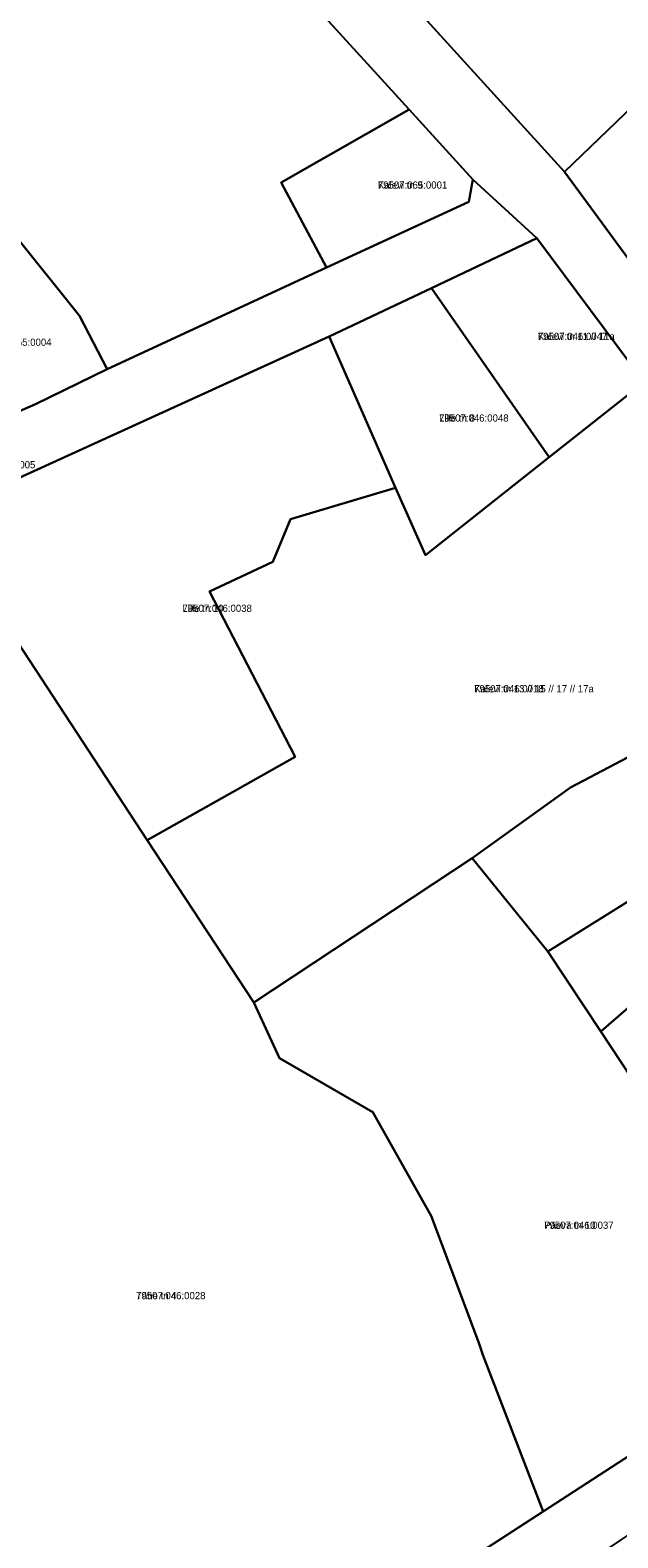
# Model space of a CAD drawing. Extents: x 643847 to 663718, y 6468443 to 6482775.
# Drawn here: x 659488 to 659610.7, y 6473490.5 to 6473805.3 of the extents above; entities that cross this region are included whole.
import ezdxf

# ---------------------------------------------------------------- set-up
doc = ezdxf.new("R2010")
doc.units = 0
for name, color, linetype in [('L_AADRESS', 7, 'Continuous'), ('PIIR', 7, 'Continuous'), ('TUNNUS', 7, 'Continuous')]:
    doc.layers.add(name, color=color, linetype=linetype)

msp = doc.modelspace()

# ---------------------------------------------------------------- linework, layer by layer
at = {"layer": 'PIIR'}
for points in [[(659567.12, 6473788.76), (659540.44, 6473773.55), (659549.87, 6473755.75), (659504.07, 6473734.56), (659498.3, 6473745.69), (659484.29, 6473763.13), (659469.24, 6473751.22), (659456.86, 6473764.38), (659421.32, 6473802.76), (659473.03, 6473891.88)], [(659562.92, 6473822.23), (659578.96, 6473838.97), (659587.28, 6473830.12), (659589.85, 6473827.4), (659592.5, 6473824.58), (659596.19, 6473828.01), (659599.38, 6473831.04), (659626.66, 6473801.82), (659599.55, 6473775.77), (659562.49, 6473816.63)], [(659626.66, 6473801.82), (659648.17, 6473780.27), (659637.94, 6473770.81), (659640.49, 6473767.93), (659642.48, 6473765.69), (659644.47, 6473763.45), (659646.49, 6473761.17), (659648.47, 6473758.93), (659651.05, 6473756.02), (659656.96, 6473762.03), (659662.49, 6473757.64), (659651.53, 6473747.9), (659648.31, 6473744.77), (659642.28, 6473737.88), (659632.55, 6473730.79), (659599.55, 6473775.77)], [(659579.62, 6473769.51), (659549.87, 6473755.75), (659540.44, 6473773.55), (659567.12, 6473788.76), (659580.41, 6473774.19)], [(659504.07, 6473734.56), (659489.12, 6473727.27), (659469.33, 6473718.61), (659461.98, 6473715.74), (659450.3, 6473736.23), (659469.24, 6473751.22), (659484.29, 6473763.13), (659498.3, 6473745.69)], [(659593.83, 6473761.93), (659616.24, 6473731.85), (659596.41, 6473716.19), (659571.8, 6473751.5)], [(659550.4, 6473741.37), (659571.8, 6473751.5), (659596.41, 6473716.19), (659570.52, 6473695.73), (659564.32, 6473709.8)], [(659475.25, 6473707.1), (659550.4, 6473741.37), (659564.32, 6473709.8), (659542.36, 6473703.25), (659538.64, 6473694.33), (659525.45, 6473688.1), (659543.33, 6473653.62), (659530.27, 6473646.24), (659512.45, 6473636.17), (659481.65, 6473683.08), (659483.76, 6473684.54)], [(659624.44, 6473720.85), (659641.9, 6473697.35), (659625.36, 6473684.91), (659628.64, 6473677.64), (659622.96, 6473669.99), (659629.74, 6473660.6), (659614.07, 6473654.12), (659600.84, 6473647.17), (659580.33, 6473632.42), (659534.71, 6473602.27), (659512.45, 6473636.17), (659530.27, 6473646.24), (659543.33, 6473653.62), (659525.45, 6473688.1), (659538.64, 6473694.33), (659542.36, 6473703.25), (659564.32, 6473709.8), (659570.52, 6473695.73), (659596.41, 6473716.19), (659616.24, 6473731.85)], [(659425.09, 6473575.27), (659429.9, 6473604.89), (659458.74, 6473616.63), (659449.08, 6473643.29), (659444.08, 6473657.11), (659451.13, 6473661.98), (659481.65, 6473683.08), (659512.45, 6473636.17), (659534.71, 6473602.27), (659540.05, 6473590.64), (659559.57, 6473579.39), (659570.55, 6473559.84), (659571.75, 6473557.7), (659581.71, 6473531.24), (659582.5, 6473528.69), (659595.1, 6473495.99), (659489.69, 6473427.65)], [(659661.64, 6473670.78), (659630.1, 6473651.18), (659632, 6473647.95), (659630.91, 6473647.31), (659635.49, 6473637.52), (659596.11, 6473612.95), (659580.33, 6473632.42), (659600.84, 6473647.17), (659614.07, 6473654.12), (659629.74, 6473660.6), (659649.78, 6473669.44), (659658.56, 6473675.08)], [(659673.87, 6473654.15), (659607.15, 6473596.24), (659596.11, 6473612.95), (659635.49, 6473637.52), (659630.91, 6473647.31), (659632, 6473647.95), (659630.1, 6473651.18), (659661.64, 6473670.78)], [(659673.87, 6473654.15), (659688.34, 6473634.45), (659674.17, 6473623.46), (659639.01, 6473596.21), (659617.95, 6473579.89), (659607.15, 6473596.24)], [(659635.4, 6473522.11), (659595.1, 6473495.99), (659582.5, 6473528.69), (659581.71, 6473531.24), (659571.75, 6473557.7), (659570.55, 6473559.84), (659559.57, 6473579.39), (659540.05, 6473590.64), (659534.71, 6473602.27), (659580.33, 6473632.42), (659596.11, 6473612.95), (659607.15, 6473596.24), (659617.95, 6473579.89), (659639.01, 6473596.21), (659655.97, 6473573.23), (659646.06, 6473543.03), (659646.88, 6473538.51), (659630.57, 6473529.83)], [(659492.97, 6473410.76), (659489.69, 6473427.65), (659595.1, 6473495.99), (659635.4, 6473522.11), (659642.44, 6473510.84), (659624.5, 6473498.83), (659611.37, 6473490.05), (659579.17, 6473468.52), (659559.19, 6473455.16), (659521.27, 6473429.72)]]:
    msp.add_lwpolyline(points, close=True, dxfattribs=at)
for points in [[(659616.24, 6473731.85), (659593.83, 6473761.93), (659580.41, 6473774.19), (659567.12, 6473788.76), (659473.03, 6473891.88)], [(659562.49, 6473816.63), (659599.55, 6473775.77), (659632.55, 6473730.79)], [(659469.33, 6473718.61), (659489.12, 6473727.27), (659504.07, 6473734.56), (659549.87, 6473755.75), (659579.62, 6473769.51), (659580.41, 6473774.19), (659593.83, 6473761.93), (659571.8, 6473751.5), (659550.4, 6473741.37), (659475.25, 6473707.1)]]:
    msp.add_lwpolyline(points, dxfattribs=at)

# ---------------------------------------------------------------- texts
at = {"layer": 'L_AADRESS'}
for s, p in [('Kalevi tn 9', (659560.6, 6473772.26)), ('Kalevi tn 11 // 11a', (659594.02, 6473740.65)), ('Lille tn 8', (659573.4, 6473723.6)), ('Lille tn 10', (659519.79, 6473683.86)), ('Kalevi tn 13 // 15 // 17 // 17a', (659580.72, 6473667.06)), ('Päeva tn 10', (659595.34, 6473555.02)), ('Tähe tn 4', (659510.1, 6473540.32))]:
    msp.add_text(s, height=1.5, dxfattribs=at).set_placement(p)
at = {"layer": 'TUNNUS'}
for s, p in [('79507:065:0001', (659560.6, 6473772.26)), ('79507:046:0047', (659594.02, 6473740.65)), ('79507:065:0004', (659477.95, 6473739.43)), ('79507:046:0048', (659573.4, 6473723.6)), ('79507:065:0005', (659474.57, 6473713.85)), ('79507:046:0038', (659519.79, 6473683.86)), ('79507:046:0018', (659580.72, 6473667.06)), ('79507:046:0037', (659595.34, 6473555.02)), ('79507:046:0028', (659510.1, 6473540.32))]:
    msp.add_text(s, height=1.5, dxfattribs=at).set_placement(p)

doc.saveas('drawing.dxf')
